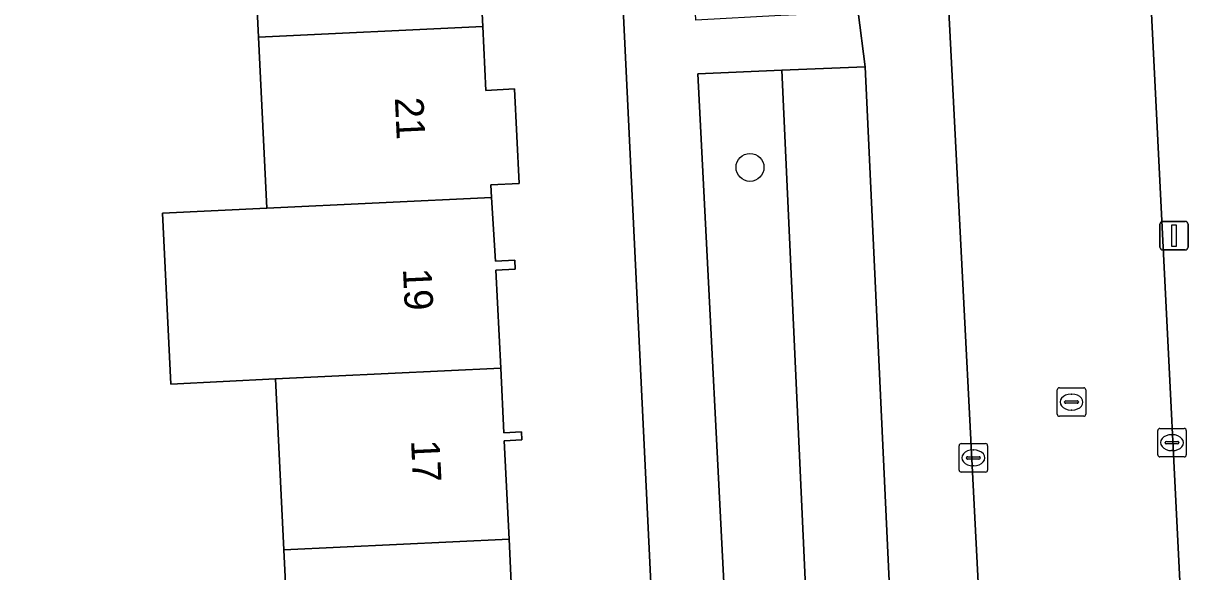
# Model space of a CAD drawing. Extents: x 161084 to 161928, y 385354 to 386522.
# Drawn here: x 161794.81 to 161835.74, y 386214.96 to 386234.19 of the extents above; entities that cross this region are included whole.
import ezdxf

# ---------------------------------------------------------------- set-up
doc = ezdxf.new("R2010")
doc.units = 0
for name, color, linetype in [('IMGEO_Boom', 7, 'Continuous'), ('IMGEO_Erf', 7, 'Continuous'), ('IMGEO_Groenvoorziening', 7, 'Continuous'), ('IMGEO_Kolk', 7, 'Continuous'), ('IMGEO_Lichtmast', 7, 'Continuous'), ('IMGEO_Pand', 7, 'Continuous'), ('IMGEO_Pand_nummerreeks', 7, 'Continuous'), ('IMGEO_Rijbaan_lokaal_open', 7, 'Continuous'), ('IMGEO_Rioolput', 7, 'Continuous'), ('IMGEO_Voetpad_open', 7, 'Continuous')]:
    doc.layers.add(name, color=color, linetype=linetype)

msp = doc.modelspace()

# ---------------------------------------------------------------- linework, layer by layer
at = {"layer": 'IMGEO_Boom'}
msp.add_circle((161820.268, 386229.142), 0.489, dxfattribs=at)
at = {"layer": 'IMGEO_Erf'}
for points in [[(161790.52, 386207.113), (161817.088, 386208.494), (161815.088, 386250), (161814.773, 386256.529), (161805.141, 386256.031), (161805.149, 386255.777), (161788.182, 386254.964)], [(161804.237, 386209.563), (161803.934, 386215.731), (161803.639, 386221.724), (161799.973, 386221.544), (161799.678, 386227.536), (161803.344, 386227.716), (161803.05, 386233.71), (161802.755, 386239.702)], [(161810.733, 386237.544), (161810.904, 386234.08), (161811.014, 386231.843), (161812.017, 386231.894), (161812.185, 386228.579), (161811.186, 386228.528), (161811.214, 386228.087), (161811.353, 386225.859), (161812.03, 386225.892), (161812.045, 386225.573), (161811.362, 386225.539), (161811.532, 386222.096), (161811.643, 386219.835), (161812.26, 386219.865), (161812.274, 386219.585), (161811.656, 386219.555), (161811.826, 386216.102), (161811.939, 386213.798)]]:
    msp.add_lwpolyline(points, dxfattribs=at)
at = {"layer": 'IMGEO_Groenvoorziening'}
msp.add_lwpolyline([(161821.387, 386232.551), (161818.445, 386232.427), (161819.571, 386210.23), (161822.402, 386210.354)], close=True, dxfattribs=at)
for points in [[(161824.301, 386232.669), (161821.387, 386232.551), (161822.402, 386210.354)], [(161825.213, 386213.131), (161824.301, 386232.669)]]:
    msp.add_lwpolyline(points, dxfattribs=at)
at = {"layer": 'IMGEO_Kolk'}
for p, q in [((161834.554, 386219.062), (161834.554, 386219.914)), ((161834.629, 386219.988), (161835.481, 386219.988)), ((161835.042, 386219.768), (161835.067, 386219.768)), ((161835.555, 386219.914), (161835.555, 386219.062)), ((161827.594, 386218.527), (161827.594, 386219.379)), ((161827.669, 386219.453), (161828.521, 386219.453)), ((161828.595, 386219.379), (161828.595, 386218.527)), ((161834.813, 386219.482), (161834.813, 386219.494)), ((161835.251, 386219.445), (161834.853, 386219.445)), ((161834.856, 386219.531), (161835.254, 386219.531)), ((161835.297, 386219.494), (161835.297, 386219.482)), ((161827.853, 386218.947), (161827.853, 386218.959)), ((161828.291, 386218.91), (161827.893, 386218.91)), ((161827.896, 386218.996), (161828.294, 386218.996)), ((161828.082, 386219.233), (161828.107, 386219.233)), ((161828.337, 386218.959), (161828.337, 386218.947)), ((161835.481, 386218.988), (161834.629, 386218.988)), ((161835.065, 386219.208), (161835.04, 386219.208)), ((161828.521, 386218.453), (161827.669, 386218.453)), ((161828.105, 386218.673), (161828.08, 386218.673))]:
    msp.add_line(p, q, dxfattribs=at)
for points in [[(161834.554, 386219.062), (161834.554, 386219.914)], [(161834.629, 386219.988), (161835.481, 386219.988)], [(161835.555, 386219.914), (161835.555, 386219.062)], [(161827.594, 386218.527), (161827.594, 386219.379)], [(161827.669, 386219.453), (161828.521, 386219.453)], [(161828.595, 386219.379), (161828.595, 386218.527)], [(161835.481, 386218.988), (161834.629, 386218.988)], [(161828.521, 386218.453), (161827.669, 386218.453)]]:
    msp.add_lwpolyline(points, dxfattribs=at)
for centre, radius, start, end in [((161834.631, 386219.912), 0.0765, 91.552, 178.448), ((161834.631, 386219.912), 0.0765, 91.552, 178.448), ((161835.479, 386219.912), 0.0765, 1.552, 88.448), ((161835.479, 386219.912), 0.0765, 1.552, 88.448), ((161827.671, 386219.377), 0.0765, 91.552, 178.448), ((161827.671, 386219.377), 0.0765, 91.552, 178.448), ((161828.519, 386219.377), 0.0765, 1.552, 88.448), ((161828.519, 386219.377), 0.0765, 1.552, 88.448), ((161834.853, 386219.491), 0.0403, 85.8775, 175.7526), ((161834.85, 386219.481), 0.0366, 178.938, 274.7102), ((161835.254, 386219.488), 0.043, 264.8664, 352.4533), ((161835.258, 386219.493), 0.0386, 1.7309, 96.639), ((161827.893, 386218.956), 0.0403, 85.8775, 175.7526), ((161827.89, 386218.946), 0.0366, 178.938, 274.7102), ((161828.294, 386218.953), 0.043, 264.8664, 352.4533), ((161828.298, 386218.958), 0.0386, 1.7309, 96.639), ((161834.631, 386219.064), 0.0765, 181.552, 268.448), ((161834.631, 386219.064), 0.0765, 181.552, 268.448), ((161835.479, 386219.064), 0.0765, 271.552, 358.448), ((161835.479, 386219.064), 0.0765, 271.552, 358.448), ((161827.671, 386218.529), 0.0765, 181.552, 268.448), ((161827.671, 386218.529), 0.0765, 181.552, 268.448), ((161828.519, 386218.529), 0.0765, 271.552, 358.448), ((161828.519, 386218.529), 0.0765, 271.552, 358.448)]:
    msp.add_arc(centre, radius, start, end, dxfattribs=at)
for centre, major_axis, ratio, start_param, end_param in [((161835.041, 386219.488), (-0.387, 0.002), 0.722429, 4.712389, 7.853982), ((161835.066, 386219.488), (-0.39, 0.002), 0.717154, 1.570796, 4.712389), ((161828.081, 386218.953), (-0.387, 0.002), 0.722429, 4.712389, 7.853982), ((161828.106, 386218.953), (-0.39, 0.002), 0.717154, 1.570796, 4.712389)]:
    msp.add_ellipse(centre, major_axis=major_axis, ratio=ratio, start_param=start_param, end_param=end_param, dxfattribs=at)
at = {"layer": 'IMGEO_Lichtmast'}
for p, q in [((161834.63, 386226.348), (161834.63, 386227.148)), ((161834.63, 386227.148), (161834.63, 386226.348)), ((161834.73, 386227.248), (161835.52, 386227.248)), ((161835.52, 386227.248), (161834.73, 386227.248)), ((161835.62, 386227.148), (161835.62, 386226.348)), ((161835.62, 386226.348), (161835.62, 386227.148)), ((161835.52, 386226.248), (161834.73, 386226.248)), ((161834.73, 386226.248), (161835.52, 386226.248))]:
    msp.add_line(p, q, dxfattribs=at)
msp.add_lwpolyline([(161835.05, 386227.123), (161835.2, 386227.123), (161835.2, 386226.373), (161835.05, 386226.373), (161835.05, 386227.123)], dxfattribs=at)
for centre, start, end in [((161834.73, 386227.148), 90, 180), ((161834.73, 386227.148), 90, 180), ((161835.52, 386227.148), 0, 90), ((161835.52, 386227.148), 360, 90), ((161834.73, 386226.348), 180, 270), ((161834.73, 386226.348), 180, 270), ((161835.52, 386226.348), 270, 0), ((161835.52, 386226.348), 270, 0)]:
    msp.add_arc(centre, 0.1, start, end, dxfattribs=at)
at = {"layer": 'IMGEO_Pand'}
for points in [[(161802.755, 386239.702), (161803.05, 386233.71), (161810.904, 386234.08), (161810.733, 386237.544), (161811.42, 386237.578), (161811.405, 386237.883), (161810.745, 386237.85), (161810.636, 386240.073)], [(161811.014, 386231.843), (161810.904, 386234.08), (161803.05, 386233.71), (161803.344, 386227.716), (161811.214, 386228.087), (161811.186, 386228.528), (161812.185, 386228.579), (161812.017, 386231.894)], [(161811.362, 386225.539), (161812.045, 386225.573), (161812.03, 386225.892), (161811.353, 386225.859), (161811.214, 386228.087), (161803.344, 386227.716), (161799.678, 386227.536), (161799.973, 386221.544), (161803.639, 386221.724), (161811.532, 386222.096)], [(161803.639, 386221.724), (161803.934, 386215.731), (161811.826, 386216.102), (161811.656, 386219.555), (161812.274, 386219.585), (161812.26, 386219.865), (161811.643, 386219.835), (161811.532, 386222.096)], [(161803.934, 386215.731), (161804.237, 386209.563), (161807.134, 386209.705), (161812.127, 386209.951), (161811.953, 386213.487), (161812.635, 386213.52), (161812.62, 386213.831), (161811.939, 386213.798), (161811.826, 386216.102)]]:
    msp.add_lwpolyline(points, close=True, dxfattribs=at)
at = {"layer": 'IMGEO_Rijbaan_lokaal_open'}
for points in [[(161826.192, 386254.91), (161832.027, 386141.242), (161831.977, 386140.523)], [(161838.251, 386134.329), (161838.565, 386135.068), (161838.813, 386135.833), (161838.991, 386136.617), (161839.099, 386137.413), (161839.135, 386138.216), (161839.124, 386138.651), (161838.183, 386157.485), (161835.551, 386210.191), (161833.562, 386250)]]:
    msp.add_lwpolyline(points, dxfattribs=at)
at = {"layer": 'IMGEO_Rioolput'}
for p, q in [((161831.033, 386220.486), (161831.033, 386221.338)), ((161831.108, 386221.412), (161831.96, 386221.412)), ((161832.034, 386221.338), (161832.034, 386220.486)), ((161831.292, 386220.906), (161831.292, 386220.918)), ((161831.335, 386220.955), (161831.733, 386220.955)), ((161831.521, 386221.192), (161831.546, 386221.192)), ((161831.776, 386220.918), (161831.776, 386220.906)), ((161831.73, 386220.869), (161831.332, 386220.869)), ((161831.544, 386220.632), (161831.519, 386220.632)), ((161831.96, 386220.412), (161831.108, 386220.412))]:
    msp.add_line(p, q, dxfattribs=at)
for points in [[(161831.033, 386220.486), (161831.033, 386221.338)], [(161831.108, 386221.412), (161831.96, 386221.412)], [(161832.034, 386221.338), (161832.034, 386220.486)], [(161831.96, 386220.412), (161831.108, 386220.412)]]:
    msp.add_lwpolyline(points, dxfattribs=at)
for centre, radius, start, end in [((161831.11, 386221.336), 0.0765, 91.552, 178.448), ((161831.11, 386221.336), 0.0765, 91.552, 178.448), ((161831.958, 386221.336), 0.0765, 1.552, 88.448), ((161831.958, 386221.336), 0.0765, 1.552, 88.448), ((161831.332, 386220.915), 0.0403, 85.8775, 175.7526), ((161831.329, 386220.905), 0.0366, 178.938, 274.7102), ((161831.733, 386220.912), 0.043, 264.8664, 352.4533), ((161831.737, 386220.917), 0.0386, 1.7309, 96.639), ((161831.11, 386220.488), 0.0765, 181.552, 268.448), ((161831.11, 386220.488), 0.0765, 181.552, 268.448), ((161831.958, 386220.488), 0.0765, 271.552, 358.448), ((161831.958, 386220.488), 0.0765, 271.552, 358.448)]:
    msp.add_arc(centre, radius, start, end, dxfattribs=at)
for centre, major_axis, ratio, start_param, end_param in [((161831.52, 386220.912), (-0.387, 0.002), 0.722429, 4.712389, 7.853982), ((161831.545, 386220.912), (-0.39, 0.002), 0.717154, 1.570796, 4.712389)]:
    msp.add_ellipse(centre, major_axis=major_axis, ratio=ratio, start_param=start_param, end_param=end_param, dxfattribs=at)
at = {"layer": 'IMGEO_Voetpad_open'}
for points in [[(161817.343, 386256.319), (161814.773, 386256.529), (161815.088, 386250), (161817.088, 386208.494), (161817.138, 386207.452), (161821.661, 386207.674), (161825.59, 386207.85), (161825.213, 386213.131)], [(161842.842, 386159.157), (161844.052, 386177.249), (161845.253, 386195.209), (161846.454, 386213.169), (161845.145, 386213.278), (161838.4, 386213.766), (161837.012, 386240.419), (161836.583, 386248.203), (161836.535, 386250), (161836.365, 386256.42), (161833.184, 386256.652), (161833.241, 386256.16), (161833.562, 386250), (161835.551, 386210.191), (161838.737, 386210.312), (161841.088, 386210.261), (161841.262, 386210.284)], [(161822.402, 386210.354), (161819.571, 386210.23), (161818.445, 386232.427), (161821.387, 386232.551), (161824.301, 386232.669), (161824.054, 386234.588), (161821.354, 386234.471), (161818.372, 386234.309), (161817.343, 386256.319)], [(161831.977, 386140.523), (161832.027, 386141.242), (161826.192, 386254.91)], [(161823.248, 386253.861), (161824.054, 386234.588), (161824.301, 386232.669), (161825.213, 386213.131), (161825.59, 386207.85), (161827.699, 386165.549), (161827.793, 386163.679), (161827.968, 386160.168), (161828.222, 386155.056), (161828.59, 386147.835), (161828.898, 386142.002), (161830.737, 386137.605)]]:
    msp.add_lwpolyline(points, dxfattribs=at)

# ---------------------------------------------------------------- texts
at = {"layer": 'IMGEO_Pand_nummerreeks'}
for s, rotation, p in [('21', 272.6976, (161807.824, 386231.585)), ('19', 272.6984, (161808.107, 386225.585)), ('17', 272.6976, (161808.391, 386219.564))]:
    msp.add_text(s, height=1, rotation=rotation, dxfattribs=at).set_placement(p)

doc.saveas('drawing.dxf')
